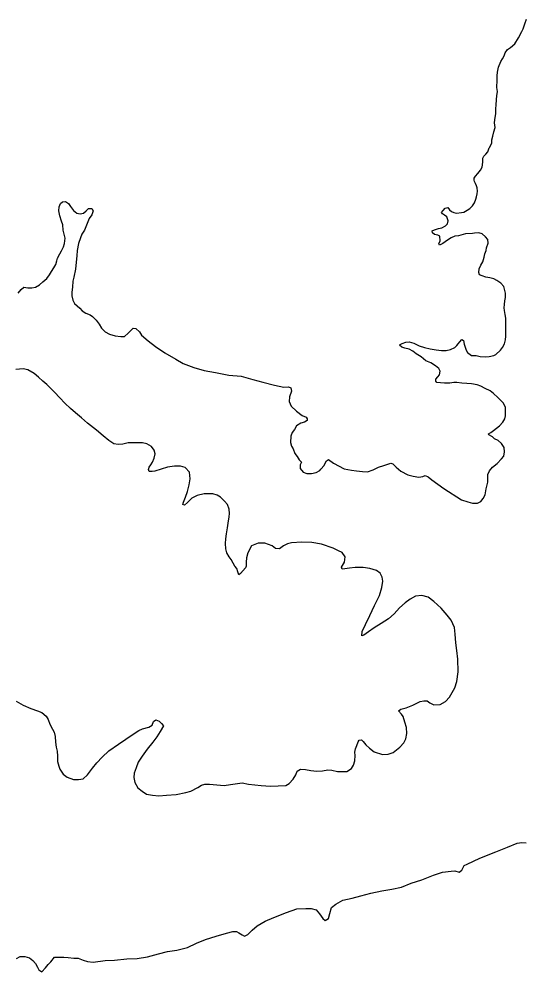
# Model space of a CAD drawing. Extents: x -939622 to -934245, y 1383184 to 1385301.
# Drawn here: x -935606.04 to -935599.33, y 1384241.8 to 1384254.41 of the extents above; entities that cross this region are included whole.
import ezdxf

# ---------------------------------------------------------------- set-up
doc = ezdxf.new("R2010")
doc.units = 0
doc.layers.add('9', color=7, linetype='Continuous')

msp = doc.modelspace()

# ---------------------------------------------------------------- linework, layer by layer
at = {"layer": '9'}
for points in [[(-935600.248, 1384251.842), (-935600.182, 1384251.851), (-935600.152, 1384251.858), (-935600.11, 1384251.882), (-935600.071, 1384251.903), (-935600.036, 1384251.942), (-935600.012, 1384251.982), (-935599.994, 1384252.03), (-935599.985, 1384252.06), (-935599.974, 1384252.099), (-935599.971, 1384252.135), (-935599.974, 1384252.177), (-935599.983, 1384252.204), (-935599.998, 1384252.234), (-935600.011, 1384252.264), (-935600.014, 1384252.282), (-935600.017, 1384252.306), (-935599.999, 1384252.333), (-935599.969, 1384252.369), (-935599.931, 1384252.414), (-935599.91, 1384252.451), (-935599.901, 1384252.52), (-935599.902, 1384252.571), (-935599.887, 1384252.598), (-935599.86, 1384252.625), (-935599.836, 1384252.655), (-935599.818, 1384252.706), (-935599.813, 1384252.712), (-935599.78, 1384252.77), (-935599.78, 1384252.815), (-935599.768, 1384252.86), (-935599.754, 1384252.92), (-935599.739, 1384252.977), (-935599.746, 1384253.037), (-935599.743, 1384253.079), (-935599.731, 1384253.163), (-935599.729, 1384253.229), (-935599.726, 1384253.271), (-935599.72, 1384253.349), (-935599.715, 1384253.397), (-935599.709, 1384253.452), (-935599.715, 1384253.506), (-935599.713, 1384253.605), (-935599.713, 1384253.662), (-935599.708, 1384253.707), (-935599.696, 1384253.773), (-935599.663, 1384253.848), (-935599.64, 1384253.887), (-935599.619, 1384253.926), (-935599.607, 1384253.966), (-935599.575, 1384254.008), (-935599.533, 1384254.035), (-935599.479, 1384254.083), (-935599.429, 1384254.162), (-935599.384, 1384254.249), (-935599.369, 1384254.282), (-935599.346, 1384254.349), (-935599.322, 1384254.412)], [(-935605.538, 1384251.212), (-935605.527, 1384251.248), (-935605.497, 1384251.306), (-935605.473, 1384251.345), (-935605.447, 1384251.399), (-935605.435, 1384251.441), (-935605.426, 1384251.513), (-935605.439, 1384251.564), (-935605.454, 1384251.618), (-935605.457, 1384251.687), (-935605.476, 1384251.738), (-935605.497, 1384251.81), (-935605.509, 1384251.876), (-935605.507, 1384251.927), (-935605.489, 1384251.969), (-935605.462, 1384251.993), (-935605.42, 1384251.997), (-935605.384, 1384251.97), (-935605.354, 1384251.931), (-935605.315, 1384251.88), (-935605.273, 1384251.844), (-935605.228, 1384251.833), (-935605.186, 1384251.842), (-935605.147, 1384251.875), (-935605.117, 1384251.903), (-935605.075, 1384251.906), (-935605.057, 1384251.876), (-935605.075, 1384251.822), (-935605.107, 1384251.771), (-935605.146, 1384251.686), (-935605.172, 1384251.62), (-935605.205, 1384251.566), (-935605.223, 1384251.515), (-935605.252, 1384251.442), (-935605.267, 1384251.349), (-935605.272, 1384251.28), (-935605.281, 1384251.193), (-935605.289, 1384251.1), (-935605.312, 1384250.998), (-935605.327, 1384250.944), (-935605.33, 1384250.865), (-935605.338, 1384250.799), (-935605.338, 1384250.751), (-935605.323, 1384250.694), (-935605.301, 1384250.649), (-935605.232, 1384250.584), (-935605.202, 1384250.551), (-935605.151, 1384250.521), (-935605.097, 1384250.498), (-935605.067, 1384250.474), (-935605.015, 1384250.426), (-935604.976, 1384250.375), (-935604.946, 1384250.322), (-935604.898, 1384250.274), (-935604.841, 1384250.241), (-935604.766, 1384250.218), (-935604.691, 1384250.209), (-935604.64, 1384250.213), (-935604.592, 1384250.255), (-935604.562, 1384250.285), (-935604.529, 1384250.321), (-935604.493, 1384250.316), (-935604.445, 1384250.271), (-935604.415, 1384250.229), (-935604.328, 1384250.155), (-935604.231, 1384250.08), (-935604.108, 1384249.997), (-935603.961, 1384249.911), (-935603.864, 1384249.854), (-935603.726, 1384249.801), (-935603.588, 1384249.76), (-935603.438, 1384249.737), (-935603.261, 1384249.699), (-935603.096, 1384249.685), (-935602.946, 1384249.644), (-935602.811, 1384249.609), (-935602.655, 1384249.565), (-935602.535, 1384249.542), (-935602.472, 1384249.543), (-935602.439, 1384249.531), (-935602.433, 1384249.489), (-935602.457, 1384249.414), (-935602.462, 1384249.35), (-935602.438, 1384249.291), (-935602.366, 1384249.225), (-935602.293, 1384249.165), (-935602.239, 1384249.145), (-935602.224, 1384249.121), (-935602.224, 1384249.1), (-935602.26, 1384249.076), (-935602.311, 1384249.066), (-935602.367, 1384249.027), (-935602.394, 1384248.982), (-935602.424, 1384248.939), (-935602.439, 1384248.894), (-935602.444, 1384248.807), (-935602.432, 1384248.759), (-935602.411, 1384248.726), (-935602.386, 1384248.664), (-935602.359, 1384248.622), (-935602.329, 1384248.58)], [(-935601.004, 1384250.096), (-935600.996, 1384250.105), (-935600.969, 1384250.12), (-935600.921, 1384250.135), (-935600.876, 1384250.142), (-935600.813, 1384250.121), (-935600.744, 1384250.088), (-935600.675, 1384250.065), (-935600.6, 1384250.05), (-935600.519, 1384250.036), (-935600.447, 1384250.027), (-935600.384, 1384250.028), (-935600.327, 1384250.04), (-935600.273, 1384250.064), (-935600.246, 1384250.092), (-935600.226, 1384250.113), (-935600.205, 1384250.14), (-935600.181, 1384250.17), (-935600.157, 1384250.158), (-935600.148, 1384250.11), (-935600.135, 1384250.071), (-935600.123, 1384250.029), (-935600.105, 1384250), (-935600.051, 1384249.961), (-935599.991, 1384249.958), (-935599.937, 1384249.947), (-935599.868, 1384249.941), (-935599.817, 1384249.947), (-935599.757, 1384249.96), (-935599.727, 1384249.972), (-935599.668, 1384250.032), (-935599.641, 1384250.066), (-935599.614, 1384250.114), (-935599.603, 1384250.168), (-935599.597, 1384250.216), (-935599.597, 1384250.294), (-935599.598, 1384250.381), (-935599.598, 1384250.453), (-935599.605, 1384250.504), (-935599.614, 1384250.555), (-935599.617, 1384250.591), (-935599.614, 1384250.636), (-935599.612, 1384250.684), (-935599.603, 1384250.729), (-935599.6, 1384250.783), (-935599.622, 1384250.873), (-935599.661, 1384250.915), (-935599.715, 1384250.951), (-935599.757, 1384250.975), (-935599.808, 1384250.989), (-935599.862, 1384250.998), (-935599.91, 1384251.013), (-935599.943, 1384251.027), (-935599.956, 1384251.06), (-935599.95, 1384251.108), (-935599.926, 1384251.154), (-935599.902, 1384251.199), (-935599.885, 1384251.262), (-935599.873, 1384251.307), (-935599.858, 1384251.349), (-935599.853, 1384251.385), (-935599.832, 1384251.448), (-935599.835, 1384251.493), (-935599.865, 1384251.532), (-935599.911, 1384251.571), (-935599.953, 1384251.583), (-935600.01, 1384251.579), (-935600.036, 1384251.573), (-935600.132, 1384251.569), (-935600.225, 1384251.545), (-935600.273, 1384251.538), (-935600.318, 1384251.517), (-935600.357, 1384251.493), (-935600.398, 1384251.466), (-935600.431, 1384251.441), (-935600.473, 1384251.42), (-935600.482, 1384251.438), (-935600.467, 1384251.477), (-935600.468, 1384251.537), (-935600.498, 1384251.552), (-935600.54, 1384251.561), (-935600.567, 1384251.585), (-935600.57, 1384251.609), (-935600.54, 1384251.624), (-935600.486, 1384251.642), (-935600.444, 1384251.651), (-935600.397, 1384251.676), (-935600.37, 1384251.703), (-935600.361, 1384251.742), (-935600.367, 1384251.766), (-935600.376, 1384251.793), (-935600.409, 1384251.817), (-935600.434, 1384251.835), (-935600.446, 1384251.853), (-935600.425, 1384251.88), (-935600.398, 1384251.91), (-935600.365, 1384251.916), (-935600.344, 1384251.889), (-935600.314, 1384251.865), (-935600.284, 1384251.854), (-935600.248, 1384251.842)], [(-935606.048, 1384250.786), (-935606.01, 1384250.834), (-935605.974, 1384250.864), (-935605.92, 1384250.856), (-935605.866, 1384250.853), (-935605.821, 1384250.865), (-935605.767, 1384250.896), (-935605.723, 1384250.935), (-935605.669, 1384250.977), (-935605.633, 1384251.029), (-935605.607, 1384251.071), (-935605.577, 1384251.119), (-935605.55, 1384251.164), (-935605.538, 1384251.212)], [(-935602.329, 1384248.58), (-935602.299, 1384248.55), (-935602.316, 1384248.511), (-935602.319, 1384248.463), (-935602.28, 1384248.418), (-935602.229, 1384248.397), (-935602.166, 1384248.398), (-935602.106, 1384248.41), (-935602.058, 1384248.438), (-935602.043, 1384248.456), (-935602.002, 1384248.504), (-935601.99, 1384248.528), (-935601.969, 1384248.567), (-935601.945, 1384248.582), (-935601.876, 1384248.535), (-935601.735, 1384248.461), (-935601.639, 1384248.443), (-935601.573, 1384248.432), (-935601.492, 1384248.423), (-935601.426, 1384248.421), (-935601.354, 1384248.448), (-935601.28, 1384248.482), (-935601.211, 1384248.503), (-935601.16, 1384248.522), (-935601.118, 1384248.534), (-935601.091, 1384248.525), (-935601.046, 1384248.483), (-935600.986, 1384248.43), (-935600.895, 1384248.382), (-935600.823, 1384248.362), (-935600.748, 1384248.35), (-935600.695, 1384248.36), (-935600.665, 1384248.372), (-935600.623, 1384248.354), (-935600.577, 1384248.315), (-935600.418, 1384248.199), (-935600.183, 1384248.048), (-935600.099, 1384248.024), (-935600.036, 1384248.007), (-935599.97, 1384248.007), (-935599.929, 1384248.028), (-935599.896, 1384248.068), (-935599.869, 1384248.116), (-935599.855, 1384248.194), (-935599.834, 1384248.284), (-935599.835, 1384248.383), (-935599.814, 1384248.434), (-935599.772, 1384248.483), (-935599.713, 1384248.531), (-935599.656, 1384248.592), (-935599.623, 1384248.628), (-935599.615, 1384248.685), (-935599.621, 1384248.742), (-935599.654, 1384248.796), (-935599.7, 1384248.834), (-935599.745, 1384248.858), (-935599.775, 1384248.885), (-935599.823, 1384248.909), (-935599.826, 1384248.921), (-935599.796, 1384248.939), (-935599.76, 1384248.969), (-935599.722, 1384248.999), (-935599.68, 1384249.03), (-935599.638, 1384249.078), (-935599.611, 1384249.12), (-935599.603, 1384249.162), (-935599.6, 1384249.204), (-935599.603, 1384249.276), (-935599.634, 1384249.333), (-935599.67, 1384249.375), (-935599.703, 1384249.405), (-935599.76, 1384249.455), (-935599.805, 1384249.491), (-935599.871, 1384249.521), (-935599.929, 1384249.553), (-935599.977, 1384249.571), (-935600.049, 1384249.586), (-935600.112, 1384249.591), (-935600.178, 1384249.594), (-935600.243, 1384249.602), (-935600.285, 1384249.602), (-935600.339, 1384249.593), (-935600.408, 1384249.595), (-935600.459, 1384249.598), (-935600.51, 1384249.604), (-935600.525, 1384249.619), (-935600.522, 1384249.646), (-935600.496, 1384249.679), (-935600.475, 1384249.706), (-935600.466, 1384249.751), (-935600.484, 1384249.787), (-935600.529, 1384249.823), (-935600.587, 1384249.861), (-935600.656, 1384249.891), (-935600.719, 1384249.941), (-935600.782, 1384249.983), (-935600.827, 1384250.016), (-935600.875, 1384250.045), (-935600.935, 1384250.057), (-935600.971, 1384250.069), (-935601.004, 1384250.096)], [(-935603.268, 1384247.739), (-935603.259, 1384247.826), (-935603.253, 1384247.871), (-935603.257, 1384247.928), (-935603.281, 1384247.988), (-935603.32, 1384248.033), (-935603.372, 1384248.087), (-935603.414, 1384248.11), (-935603.471, 1384248.131), (-935603.588, 1384248.13), (-935603.68, 1384248.109), (-935603.752, 1384248.072), (-935603.806, 1384248.015), (-935603.847, 1384247.981), (-935603.871, 1384247.987), (-935603.863, 1384248.02), (-935603.836, 1384248.086), (-935603.809, 1384248.159), (-935603.786, 1384248.249), (-935603.772, 1384248.327), (-935603.781, 1384248.417), (-935603.838, 1384248.477), (-935603.901, 1384248.494), (-935603.979, 1384248.497), (-935604.072, 1384248.484), (-935604.156, 1384248.457), (-935604.24, 1384248.429), (-935604.275, 1384248.426), (-935604.314, 1384248.426), (-935604.324, 1384248.452), (-935604.315, 1384248.48), (-935604.294, 1384248.513), (-935604.273, 1384248.549), (-935604.25, 1384248.6), (-935604.235, 1384248.657), (-935604.247, 1384248.708), (-935604.283, 1384248.756), (-935604.344, 1384248.789), (-935604.404, 1384248.803), (-935604.455, 1384248.806), (-935604.517, 1384248.805), (-935604.592, 1384248.802), (-935604.664, 1384248.786), (-935604.727, 1384248.78), (-935604.784, 1384248.792), (-935604.847, 1384248.836), (-935604.922, 1384248.896), (-935605.013, 1384248.973), (-935605.133, 1384249.066), (-935605.212, 1384249.134), (-935605.29, 1384249.2), (-935605.356, 1384249.259), (-935605.431, 1384249.331), (-935605.495, 1384249.399), (-935605.567, 1384249.474), (-935605.621, 1384249.528), (-935605.67, 1384249.575), (-935605.721, 1384249.62), (-935605.778, 1384249.674), (-935605.838, 1384249.721), (-935605.922, 1384249.772), (-935605.982, 1384249.783), (-935606.078, 1384249.774)], [(-935601.155, 1384244.685), (-935601.089, 1384244.706), (-935600.997, 1384244.776), (-935600.946, 1384244.833), (-935600.92, 1384244.888), (-935600.908, 1384244.96), (-935600.912, 1384245.038), (-935600.933, 1384245.107), (-935600.957, 1384245.182), (-935600.978, 1384245.215), (-935601.015, 1384245.256), (-935600.985, 1384245.278), (-935600.916, 1384245.296), (-935600.826, 1384245.333), (-935600.731, 1384245.381), (-935600.68, 1384245.391), (-935600.638, 1384245.388), (-935600.602, 1384245.364), (-935600.548, 1384245.337), (-935600.467, 1384245.341), (-935600.395, 1384245.381), (-935600.342, 1384245.438), (-935600.273, 1384245.561), (-935600.247, 1384245.646), (-935600.227, 1384245.775), (-935600.231, 1384245.943), (-935600.246, 1384246.057), (-935600.259, 1384246.159), (-935600.266, 1384246.273), (-935600.278, 1384246.36), (-935600.321, 1384246.456), (-935600.375, 1384246.524), (-935600.453, 1384246.617), (-935600.55, 1384246.703), (-935600.625, 1384246.76), (-935600.709, 1384246.786), (-935600.79, 1384246.774), (-935600.862, 1384246.734), (-935600.93, 1384246.686), (-935601.002, 1384246.619), (-935601.076, 1384246.541), (-935601.151, 1384246.474), (-935601.246, 1384246.414), (-935601.339, 1384246.356), (-935601.413, 1384246.304), (-935601.476, 1384246.259), (-935601.5, 1384246.25), (-935601.497, 1384246.307), (-935601.453, 1384246.4), (-935601.397, 1384246.521), (-935601.335, 1384246.653), (-935601.269, 1384246.783), (-935601.237, 1384246.888), (-935601.226, 1384246.972), (-935601.232, 1384247.026), (-935601.259, 1384247.08), (-935601.31, 1384247.113), (-935601.394, 1384247.142), (-935601.484, 1384247.153), (-935601.592, 1384247.153), (-935601.664, 1384247.146), (-935601.727, 1384247.137), (-935601.76, 1384247.134), (-935601.769, 1384247.158), (-935601.733, 1384247.224), (-935601.722, 1384247.296), (-935601.764, 1384247.353), (-935601.812, 1384247.373), (-935601.881, 1384247.409), (-935602.035, 1384247.462), (-935602.164, 1384247.485), (-935602.295, 1384247.49), (-935602.433, 1384247.48), (-935602.487, 1384247.468), (-935602.538, 1384247.441), (-935602.591, 1384247.401), (-935602.642, 1384247.407), (-935602.688, 1384247.443), (-935602.784, 1384247.475), (-935602.874, 1384247.477), (-935602.963, 1384247.441), (-935603.011, 1384247.35), (-935603.028, 1384247.281), (-935603.034, 1384247.224), (-935603.031, 1384247.173), (-935603.042, 1384247.149), (-935603.108, 1384247.077), (-935603.129, 1384247.058), (-935603.141, 1384247.097), (-935603.156, 1384247.142), (-935603.183, 1384247.172), (-935603.205, 1384247.211), (-935603.232, 1384247.259), (-935603.259, 1384247.295), (-935603.289, 1384247.349), (-935603.299, 1384247.403), (-935603.305, 1384247.472), (-935603.302, 1384247.532), (-935603.294, 1384247.598), (-935603.279, 1384247.679), (-935603.268, 1384247.739)], [(-935606.076, 1384245.385), (-935605.983, 1384245.334)], [(-935605.983, 1384245.334), (-935605.881, 1384245.287), (-935605.791, 1384245.258), (-935605.737, 1384245.234), (-935605.676, 1384245.186), (-935605.652, 1384245.141), (-935605.631, 1384245.082), (-935605.595, 1384245.016), (-935605.57, 1384244.977), (-935605.561, 1384244.92), (-935605.555, 1384244.842), (-935605.545, 1384244.779), (-935605.533, 1384244.725), (-935605.527, 1384244.659), (-935605.526, 1384244.587), (-935605.511, 1384244.527), (-935605.496, 1384244.485), (-935605.453, 1384244.419), (-935605.399, 1384244.381), (-935605.318, 1384244.351), (-935605.249, 1384244.349), (-935605.189, 1384244.358), (-935605.13, 1384244.409), (-935605.067, 1384244.497), (-935605.008, 1384244.569), (-935604.936, 1384244.645), (-935604.847, 1384244.73), (-935604.721, 1384244.817), (-935604.626, 1384244.884), (-935604.525, 1384244.948), (-935604.45, 1384244.999), (-935604.402, 1384245.021), (-935604.318, 1384245.042), (-935604.274, 1384245.067), (-935604.259, 1384245.115), (-935604.226, 1384245.139), (-935604.181, 1384245.121), (-935604.151, 1384245.091), (-935604.127, 1384245.059), (-935604.168, 1384244.983), (-935604.213, 1384244.914), (-935604.266, 1384244.841), (-935604.341, 1384244.751), (-935604.409, 1384244.657), (-935604.462, 1384244.579), (-935604.489, 1384244.504), (-935604.512, 1384244.435), (-935604.518, 1384244.374), (-935604.503, 1384244.309), (-935604.466, 1384244.24), (-935604.409, 1384244.195), (-935604.352, 1384244.156), (-935604.271, 1384244.142), (-935604.187, 1384244.133), (-935604.088, 1384244.14), (-935603.959, 1384244.15), (-935603.828, 1384244.178), (-935603.762, 1384244.196), (-935603.672, 1384244.242), (-935603.625, 1384244.275), (-935603.577, 1384244.288), (-935603.517, 1384244.288), (-935603.418, 1384244.277), (-935603.322, 1384244.268), (-935603.241, 1384244.284), (-935603.148, 1384244.296), (-935603.085, 1384244.303), (-935603.001, 1384244.288), (-935602.834, 1384244.269), (-935602.708, 1384244.26), (-935602.507, 1384244.268), (-935602.465, 1384244.295), (-935602.412, 1384244.352), (-935602.376, 1384244.41), (-935602.358, 1384244.461), (-935602.314, 1384244.488), (-935602.248, 1384244.483), (-935602.176, 1384244.468), (-935602.095, 1384244.46), (-935602.02, 1384244.463), (-935601.951, 1384244.479), (-935601.897, 1384244.473), (-935601.822, 1384244.455), (-935601.762, 1384244.453), (-935601.699, 1384244.456), (-935601.639, 1384244.496), (-935601.613, 1384244.541), (-935601.595, 1384244.598), (-935601.592, 1384244.667), (-935601.593, 1384244.709), (-935601.587, 1384244.754), (-935601.569, 1384244.799), (-935601.549, 1384244.847), (-935601.537, 1384244.869), (-935601.507, 1384244.875), (-935601.483, 1384244.854), (-935601.447, 1384244.809), (-935601.401, 1384244.764), (-935601.338, 1384244.717), (-935601.23, 1384244.681), (-935601.155, 1384244.685)], [(-935603.69, 1384242.182), (-935603.568, 1384242.234), (-935603.427, 1384242.274), (-935603.292, 1384242.314), (-935603.209, 1384242.336), (-935603.161, 1384242.336), (-935603.128, 1384242.318), (-935603.086, 1384242.295), (-935603.055, 1384242.274), (-935603.008, 1384242.298), (-935602.954, 1384242.355), (-935602.885, 1384242.413), (-935602.781, 1384242.474), (-935602.667, 1384242.522), (-935602.497, 1384242.587), (-935602.362, 1384242.636), (-935602.243, 1384242.642), (-935602.171, 1384242.643), (-935602.105, 1384242.625), (-935602.062, 1384242.572), (-935602.017, 1384242.512), (-935601.987, 1384242.482), (-935601.945, 1384242.509), (-935601.925, 1384242.575), (-935601.904, 1384242.657), (-935601.847, 1384242.699), (-935601.752, 1384242.751), (-935601.629, 1384242.779), (-935601.516, 1384242.809), (-935601.381, 1384242.846), (-935601.237, 1384242.874), (-935601.103, 1384242.899), (-935600.977, 1384242.924), (-935600.848, 1384242.976), (-935600.708, 1384243.022), (-935600.555, 1384243.083), (-935600.433, 1384243.123), (-935600.322, 1384243.138), (-935600.271, 1384243.142), (-935600.214, 1384243.124), (-935600.178, 1384243.148), (-935600.146, 1384243.209), (-935600.11, 1384243.23), (-935599.942, 1384243.306), (-935599.727, 1384243.392), (-935599.575, 1384243.453), (-935599.446, 1384243.508), (-935599.386, 1384243.517), (-935599.326, 1384243.511)], [(-935606.071, 1384241.981), (-935606.02, 1384242.008), (-935605.96, 1384242.008), (-935605.9, 1384241.988), (-935605.855, 1384241.955), (-935605.819, 1384241.913), (-935605.792, 1384241.865), (-935605.776, 1384241.829), (-935605.734, 1384241.803), (-935605.687, 1384241.857), (-935605.651, 1384241.899), (-935605.615, 1384241.936), (-935605.568, 1384241.996), (-935605.502, 1384241.996), (-935605.442, 1384241.997), (-935605.388, 1384241.994), (-935605.313, 1384241.983), (-935605.253, 1384241.983), (-935605.19, 1384241.959), (-935605.133, 1384241.942), (-935605.055, 1384241.933), (-935604.896, 1384241.955), (-935604.773, 1384241.959), (-935604.612, 1384241.975), (-935604.474, 1384241.979), (-935604.336, 1384242.001), (-935604.193, 1384242.044), (-935604.073, 1384242.075), (-935603.95, 1384242.091), (-935603.81, 1384242.125), (-935603.69, 1384242.182)]]:
    msp.add_lwpolyline(points, dxfattribs=at)

doc.saveas('drawing.dxf')
